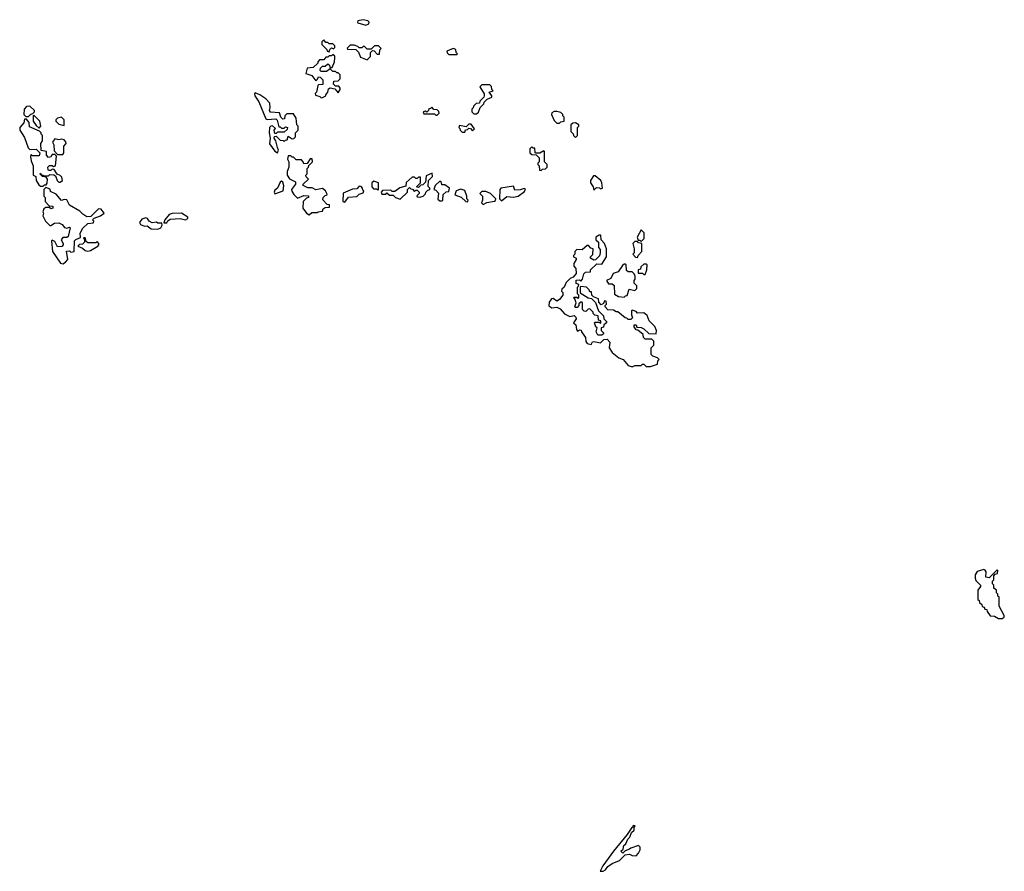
# Model space of a CAD drawing. Extents: x 2889633 to 3052318, y 540750 to 918690.
# Tile 518 of 656: x 2926748 to 2934220, y 818643 to 825104. Entities that reach past the tile are written whole.
import ezdxf

# ---------------------------------------------------------------- set-up
doc = ezdxf.new("R2010")
doc.units = 0

msp = doc.modelspace()

# ---------------------------------------------------------------- linework, layer by layer
at = {"layer": '0CON02XD'}
for points in [[(2929375, 825062.5), (2929397, 825073), (2929400, 825085), (2929390, 825095), (2929355, 825103.8), (2929312.5, 825095), (2929310, 825085), (2929315, 825080), (2929375, 825062.5)], [(2929095, 824860), (2929101.7, 824878.3), (2929115, 824890), (2929128.3, 824881.7), (2929138.3, 824891.7), (2929140, 824905), (2929125, 824920), (2929095, 824920), (2929085, 824930), (2929071.7, 824931.7), (2929055, 824950), (2929040, 824935), (2929040, 824915), (2929078.3, 824878.3), (2929080, 824865), (2929095, 824860)], [(2929385, 824800), (2929410, 824825), (2929410, 824855), (2929425, 824870), (2929438.3, 824868.3), (2929461.7, 824841.7), (2929478.3, 824841.7), (2929480, 824875), (2929490, 824885), (2929470, 824905), (2929440, 824905), (2929415, 824880), (2929385, 824880), (2929365, 824900), (2929355, 824900), (2929345, 824890), (2929325, 824890), (2929315, 824900), (2929285, 824910), (2929255, 824910), (2929231.7, 824888.3), (2929235, 824880), (2929298.3, 824878.3), (2929318.3, 824858.3), (2929335, 824820), (2929385, 824800)], [(2929035, 824510), (2929045, 824512.5), (2929070, 824525), (2929070, 824535), (2929087, 824553), (2929091.7, 824578.3), (2929103, 824587), (2929138.3, 824578.3), (2929165, 824550), (2929180, 824575), (2929180, 824585), (2929168.3, 824598.3), (2929145, 824600), (2929130, 824615), (2929131.7, 824638.3), (2929165, 824640), (2929180, 824655), (2929180, 824685), (2929165, 824700), (2929155, 824700), (2929145, 824710), (2929125, 824710), (2929105, 824730), (2929075, 824710), (2929035, 824710), (2929028.3, 824718.3), (2929030, 824735), (2929045, 824750), (2929065, 824750), (2929085, 824770), (2929098.3, 824758.3), (2929101.7, 824741.7), (2929118.3, 824741.7), (2929137, 824783), (2929140, 824815), (2929138.3, 824828.3), (2929125, 824840), (2929115, 824830), (2929095, 824830), (2929085, 824820), (2929071.7, 824818.3), (2929055, 824800), (2929021.7, 824798.3), (2929010, 824785), (2929010, 824775), (2928975, 824740), (2928930, 824735), (2928920, 824695), (2928965, 824680), (2928995, 824640), (2929008.3, 824651.7), (2929015, 824670), (2929028.3, 824668.3), (2929048.3, 824648.3), (2929048.3, 824611.7), (2929015, 824610), (2929010, 824605), (2929000, 824555), (2928990, 824545), (2928991.7, 824531.7), (2929025, 824520), (2929035, 824510)], [(2930065, 824840), (2930070, 824845), (2930060, 824855), (2930058.3, 824878.3), (2930036.4, 824886.4), (2929990, 824865), (2929991.7, 824851.7), (2930005, 824840), (2930065, 824840)], [(2930215, 824390), (2930228.3, 824401.7), (2930241.7, 824438.3), (2930270, 824465), (2930271.7, 824478.3), (2930295, 824500), (2930330, 824515), (2930330, 824525), (2930310, 824555), (2930340, 824565), (2930330, 824575), (2930327, 824597), (2930315, 824610), (2930255, 824610), (2930240, 824595), (2930271.7, 824541.7), (2930272.5, 824525), (2930270, 824515), (2930240, 824485), (2930238.3, 824471.7), (2930211.7, 824468.3), (2930191.7, 824448.3), (2930190, 824435), (2930180, 824425), (2930180, 824405), (2930195, 824390), (2930215, 824390)], [(2928705, 824093.3), (2928712.5, 824115), (2928703, 824133), (2928692.5, 824185), (2928680, 824205), (2928681.7, 824218.3), (2928695, 824220), (2928725, 824190), (2928747.5, 824187.5), (2928755, 824180), (2928765, 824190), (2928778.3, 824191.7), (2928785, 824220), (2928815, 824200), (2928828.3, 824201.7), (2928840, 824215), (2928840, 824245), (2928860, 824265), (2928860, 824295), (2928850, 824305), (2928847, 824357), (2928825, 824390), (2928775, 824390), (2928760, 824375), (2928758.3, 824351.7), (2928745, 824350), (2928730, 824365), (2928718.3, 824398.3), (2928651.7, 824401.7), (2928642.5, 824415), (2928647.5, 824435), (2928645, 824470), (2928615, 824502.5), (2928570, 824535), (2928535, 824550), (2928528.3, 824541.7), (2928531.2, 824525), (2928561.2, 824481.2), (2928615, 824352.5), (2928625, 824347.5), (2928691.7, 824351.7), (2928701.7, 824341.7), (2928715, 824290), (2928725, 824290), (2928735, 824280), (2928755, 824280), (2928765, 824290), (2928780, 824285), (2928778.3, 824271.7), (2928755, 824250), (2928705, 824250), (2928695, 824240), (2928685, 824240), (2928680, 824265), (2928688.3, 824278.3), (2928665, 824297.5), (2928653, 824297), (2928643.6, 824286.4), (2928640, 824245), (2928647.5, 824205), (2928642.7, 824162.7), (2928685, 824107.5), (2928705, 824093.3)], [(2926815, 824370), (2926831.7, 824388.3), (2926848.3, 824391.7), (2926860, 824405), (2926860, 824415), (2926825, 824447.5), (2926800, 824445), (2926782.5, 824425), (2926780, 824385), (2926795, 824370), (2926815, 824370)], [(2926895, 824280), (2926907.5, 824295), (2926900, 824335), (2926855, 824380), (2926850, 824375), (2926850, 824335), (2926871.7, 824301.7), (2926895, 824280)], [(2929915, 824380), (2929930, 824395), (2929928.3, 824408.3), (2929915, 824420), (2929891.7, 824421.7), (2929875, 824440), (2929865, 824430), (2929851.7, 824428.3), (2929850, 824415), (2929838.3, 824401.7), (2929825, 824410), (2929810, 824405), (2929815, 824390), (2929895, 824390), (2929905, 824380), (2929915, 824380)], [(2930845, 824320), (2930855, 824330), (2930880, 824335), (2930880, 824365), (2930870, 824375), (2930870, 824385), (2930855, 824400), (2930825, 824407.5), (2930805, 824407.5), (2930785, 824397.5), (2930782.5, 824385), (2930805, 824340), (2930825, 824320), (2930845, 824320)], [(2926925, 823840), (2926935, 823850), (2926948.3, 823851.7), (2926957, 823863), (2926957.5, 823895), (2926948.3, 823908.3), (2926920, 823915), (2926900, 823935), (2926905, 823940), (2926910, 823930), (2926935, 823920), (2926965, 823920), (2926975, 823930), (2927006.7, 823926.7), (2927020, 823920), (2927033, 823883), (2927045, 823870), (2927055, 823870), (2927072.5, 823885), (2927068.3, 823908.3), (2927055, 823922.5), (2927031.7, 823931.7), (2927008.3, 823968.3), (2926995, 823970), (2926985, 823960), (2926965, 823960), (2926962.5, 823965), (2926960, 823985), (2926973, 823997), (2926995, 823997.5), (2927005, 823990), (2927020, 823995), (2927027.5, 824067.5), (2927015, 824080), (2926995, 824080), (2926985, 824062.5), (2926965, 824057.5), (2926950, 824075), (2926950, 824105), (2926911.7, 824111.7), (2926907.5, 824165), (2926920, 824185), (2926920, 824225), (2926910, 824235), (2926910, 824245), (2926898.3, 824258.3), (2926821.7, 824291.7), (2926820, 824325), (2926798.3, 824348.3), (2926785, 824350), (2926778.3, 824321.7), (2926747.5, 824285), (2926748.8, 824265), (2926785, 824210), (2926811.7, 824131.7), (2926825, 824120), (2926871.7, 824121.7), (2926900, 824095), (2926895, 824070), (2926845, 824070), (2926835, 824080), (2926830, 824065), (2926833.6, 824033.6), (2926850, 823995), (2926850, 823925), (2926870, 823915), (2926873, 823883), (2926891.7, 823851.7), (2926905, 823840), (2926925, 823840)], [(2927085, 824300), (2927083.8, 824345), (2927065, 824363.8), (2927035, 824356.7), (2927022.5, 824345), (2927022.5, 824335), (2927045, 824310), (2927085, 824300)], [(2930125, 824250), (2930131.7, 824268.3), (2930145, 824270), (2930155, 824280), (2930168.3, 824278.3), (2930185, 824260), (2930200, 824275), (2930175, 824310), (2930155, 824310), (2930135, 824290), (2930085, 824300), (2930080, 824285), (2930088.3, 824278.3), (2930090, 824265), (2930105, 824250), (2930125, 824250)], [(2930965, 824210), (2930980, 824225), (2930980, 824285), (2930990, 824295), (2930990, 824305), (2930965, 824322.5), (2930945, 824320), (2930930, 824305), (2930930, 824255), (2930948.3, 824238.3), (2930950, 824225), (2930965, 824210)], [(2927075, 824080), (2927082.5, 824095), (2927082.5, 824145), (2927100, 824165), (2927097, 824177), (2927085, 824192.5), (2927065, 824197.5), (2927045, 824192.5), (2927015, 824200), (2926997.5, 824175), (2927007.5, 824155), (2927008.3, 824108.3), (2927035, 824080), (2927075, 824080)], [(2928945, 823622.5), (2928965, 823640), (2929005, 823640), (2929013, 823647), (2929045, 823650), (2929051.7, 823668.3), (2929065, 823680), (2929098.3, 823681.7), (2929098.3, 823698.3), (2929081.7, 823701.7), (2929048.3, 823738.3), (2929050, 823755), (2929065, 823770), (2929080, 823775), (2929077.5, 823785), (2929067.5, 823805), (2929045, 823822.5), (2928995, 823812.5), (2928967, 823827), (2928935, 823827.5), (2928900, 823845), (2928900, 823855), (2928940, 823895), (2928921.7, 823911.7), (2928920, 823925), (2928930, 823935), (2928930, 823975), (2928940, 823985), (2928941.7, 823998.3), (2928970, 824025), (2928968.3, 824048.3), (2928951.7, 824048.3), (2928928.3, 824011.7), (2928905, 824010), (2928900, 824025), (2928885, 824040), (2928845, 824040), (2928825, 824060), (2928815, 824060), (2928805, 824070), (2928785, 824070), (2928780, 824045), (2928790, 824025), (2928790, 823985), (2928778.3, 823951.7), (2928777.5, 823925), (2928795, 823897.5), (2928840, 823875), (2928840, 823855), (2928810, 823815), (2928813, 823803), (2928827, 823777), (2928855, 823750), (2928905, 823770), (2928938.3, 823768.3), (2928940, 823755), (2928925, 823750), (2928900, 823725), (2928897.5, 823675), (2928925, 823636.7), (2928945, 823622.5)], [(2930705, 823960), (2930715, 823970), (2930738.3, 823971.7), (2930750, 823985), (2930750, 824005), (2930730, 824025), (2930730, 824105), (2930725, 824110), (2930695, 824090), (2930665, 824090), (2930660, 824095), (2930658.3, 824128.3), (2930645, 824130), (2930635, 824140), (2930620, 824125), (2930620, 824095), (2930635, 824080), (2930668.3, 824078.3), (2930690, 824055), (2930690, 824025), (2930680, 824015), (2930680, 824005), (2930690, 823995), (2930691.7, 823961.7), (2930705, 823960)], [(2929635, 823742.5), (2929690, 823795), (2929690, 823815), (2929705, 823830), (2929715, 823820), (2929728.3, 823818.3), (2929745, 823800), (2929755, 823810), (2929765, 823810), (2929780, 823795), (2929780, 823785), (2929762.5, 823767.5), (2929765, 823760), (2929785, 823757.5), (2929810, 823765), (2929827, 823783), (2929830, 823795), (2929845, 823810), (2929860, 823815), (2929860, 823825), (2929848.3, 823838.3), (2929850, 823885), (2929880, 823915), (2929878.3, 823938.3), (2929831.7, 823918.3), (2929828.3, 823871.7), (2929808.3, 823851.7), (2929791.7, 823848.3), (2929775, 823830), (2929760, 823835), (2929790, 823865), (2929788.3, 823908.3), (2929775, 823910), (2929765, 823900), (2929755, 823900), (2929745, 823910), (2929725, 823910), (2929681.7, 823868.3), (2929678.3, 823841.7), (2929633, 823827), (2929595, 823800), (2929575, 823800), (2929565, 823810), (2929501.7, 823808.3), (2929490, 823795), (2929495, 823780), (2929525, 823780), (2929535, 823790), (2929553, 823773), (2929581.7, 823771.7), (2929600, 823755), (2929635, 823742.5)], [(2931105, 823810), (2931125, 823830), (2931147, 823827), (2931155, 823820), (2931170, 823825), (2931166.7, 823865), (2931157.5, 823885), (2931115, 823920), (2931101.7, 823918.3), (2931080, 823885), (2931080, 823865), (2931100, 823835), (2931105, 823810)], [(2928685, 823782.5), (2928747.5, 823805), (2928753, 823843), (2928745, 823870), (2928735, 823880), (2928725, 823872.5), (2928704, 823826), (2928685, 823810), (2928680, 823795), (2928685, 823782.5)], [(2929465, 823810), (2929470, 823815), (2929470, 823865), (2929435, 823880), (2929420, 823865), (2929420, 823835), (2929431.7, 823821.7), (2929455, 823820), (2929465, 823810)], [(2929955, 823730), (2929960, 823735), (2929961.7, 823778.3), (2929983.3, 823796.7), (2930005, 823800), (2930010, 823825), (2929975, 823850), (2929951.7, 823851.7), (2929948.3, 823868.3), (2929935, 823880), (2929900, 823845), (2929890, 823815), (2929905, 823810), (2929927, 823787), (2929921.7, 823741.7), (2929935, 823730), (2929955, 823730)], [(2927075, 823252), (2927095, 823263.8), (2927112.5, 823285), (2927101.7, 823348.3), (2927125, 823350), (2927135, 823340), (2927160, 823345), (2927163, 823427), (2927173, 823437), (2927208.3, 823451.7), (2927207.5, 823485), (2927227, 823523), (2927265, 823557.5), (2927308.3, 823561.7), (2927310, 823575), (2927300, 823585), (2927311.7, 823598.3), (2927360, 823615), (2927387.5, 823635), (2927366.4, 823666.4), (2927345, 823670), (2927288.3, 823611.7), (2927258.3, 823608.3), (2927227.7, 823627.7), (2927205, 823652.5), (2927126.7, 823696.7), (2927105, 823737.5), (2927085, 823740), (2927065, 823732.5), (2927025, 823780), (2926981.7, 823801.7), (2926978.3, 823818.3), (2926945, 823830), (2926930, 823815), (2926930, 823765), (2926940, 823755), (2926940, 823725), (2926971.7, 823691.7), (2926998.3, 823688.3), (2927000, 823675), (2926985, 823670), (2926975, 823680), (2926945, 823680), (2926931.7, 823668.3), (2926922.5, 823645), (2926927.5, 823635), (2926922.5, 823615), (2926943.3, 823575), (2926975, 823542.5), (2926985, 823542.5), (2927010.7, 823559.3), (2927045, 823562.5), (2927069.3, 823549.3), (2927088.3, 823528.3), (2927105, 823522.5), (2927125, 823530), (2927130, 823525), (2927115, 823460), (2927105, 823452.5), (2927075, 823452.5), (2927062.5, 823435), (2927077.5, 823405), (2927077.5, 823395), (2927066.7, 823383.3), (2927035, 823380), (2927015, 823420), (2926995, 823430), (2926990, 823425), (2926997.5, 823345), (2927057, 823257), (2927075, 823252)], [(2929215, 823720), (2929242.5, 823757.5), (2929305, 823762.5), (2929325, 823780), (2929355, 823790), (2929360, 823805), (2929351.7, 823811.7), (2929350, 823825), (2929338.3, 823838.3), (2929325, 823840), (2929305, 823820), (2929273, 823817), (2929201.7, 823788.3), (2929200, 823725), (2929215, 823720)], [(2930145, 823722.5), (2930150, 823735), (2930140, 823745), (2930140, 823765), (2930125, 823807.5), (2930095, 823817.5), (2930060, 823805), (2930050, 823775), (2930097, 823757), (2930133.9, 823723.9), (2930145, 823722.5)], [(2930265, 823702.5), (2930293, 823717), (2930351.7, 823728.3), (2930358.3, 823731.7), (2930360, 823745), (2930320, 823785), (2930285, 823800), (2930255, 823800), (2930240, 823785), (2930260, 823765), (2930260, 823735), (2930252.5, 823715), (2930265, 823702.5)], [(2930405, 823730), (2930445, 823762.5), (2930495, 823756.7), (2930530, 823765), (2930579.3, 823800.7), (2930587, 823817), (2930575, 823822.5), (2930546.7, 823813.3), (2930505, 823810), (2930495, 823840), (2930400, 823825), (2930392.5, 823815), (2930390, 823745), (2930405, 823730)], [(2927841.7, 823561.7), (2927865, 823562.5), (2927871.7, 823578.3), (2927888.3, 823591.7), (2927965, 823596.7), (2928005, 823586), (2928023.8, 823595), (2928023.8, 823605), (2927975.6, 823635.6), (2927905, 823633.8), (2927882.5, 823625), (2927850, 823585), (2927841.7, 823561.7)], [(2927795, 823513.8), (2927817.5, 823525), (2927830, 823545), (2927825, 823560), (2927795, 823560), (2927785, 823567.5), (2927753, 823563), (2927730, 823575), (2927716.4, 823596.4), (2927705, 823600), (2927675, 823590), (2927657.5, 823565), (2927665, 823550), (2927695, 823537.5), (2927715, 823540), (2927745, 823517.5), (2927795, 823513.8)], [(2931395, 822470), (2931415, 822480), (2931465, 822480), (2931475, 822490), (2931485, 822490), (2931503, 822473), (2931535, 822472.5), (2931588.3, 822491.7), (2931590, 822515), (2931600, 822525), (2931588.3, 822538.3), (2931551.7, 822551.7), (2931540, 822565), (2931540, 822615), (2931560, 822635), (2931560, 822665), (2931545, 822680), (2931495, 822680), (2931483, 822693), (2931480, 822715), (2931438.3, 822748.3), (2931425, 822750), (2931410, 822775), (2931411.7, 822788.3), (2931425, 822790), (2931431.7, 822771.7), (2931465, 822767.5), (2931485, 822757.5), (2931523, 822723), (2931578.3, 822721.7), (2931580, 822745), (2931567, 822777), (2931525, 822820), (2931509.3, 822859.3), (2931485, 822880), (2931435, 822877.5), (2931425, 822890), (2931395, 822900), (2931390, 822895), (2931390, 822865), (2931397, 822843), (2931385, 822830), (2931365, 822830), (2931355, 822840), (2931341.7, 822841.7), (2931287, 822887), (2931275, 822887.5), (2931255, 822900), (2931211.7, 822901.7), (2931190, 822925), (2931190, 822935), (2931200, 822945), (2931198.3, 822968.3), (2931185, 822970), (2931178.3, 822951.7), (2931161.7, 822941.7), (2931141.7, 822961.7), (2931140, 822985), (2931101.7, 823001.7), (2931090, 823015), (2931088.3, 823038.3), (2931075, 823040), (2931070, 823055), (2931050, 823075), (2931005, 823080), (2931000, 823075), (2931001.7, 823031.7), (2931063, 822993), (2931088.3, 822988.3), (2931118.3, 822958.3), (2931140, 822895), (2931178.3, 822858.3), (2931180, 822835), (2931200, 822815), (2931200, 822805), (2931181.7, 822788.3), (2931178.3, 822771.7), (2931160, 822765), (2931160, 822745), (2931178.3, 822728.3), (2931178.3, 822721.7), (2931165, 822710), (2931135, 822710), (2931122.5, 822735), (2931130, 822765), (2931120, 822775), (2931110, 822805), (2931115, 822810), (2931145, 822810), (2931158.3, 822801.7), (2931158.3, 822818.3), (2931140, 822825), (2931138.3, 822858.3), (2931111.7, 822861.7), (2931100, 822875), (2931100, 822885), (2931075, 822910), (2931061.7, 822908.3), (2931045, 822890), (2931031.7, 822891.7), (2931020, 822905), (2931020, 822955), (2931015, 822960), (2931005, 822960), (2930991.7, 822948.3), (2930990, 822935), (2930978.3, 822921.7), (2930965, 822920), (2930960, 822925), (2930970, 822955), (2930960, 822985), (2930950, 822995), (2930955, 823000), (2930975, 823000), (2930985, 822990), (2930990, 822995), (2930990, 823015), (2930980, 823025), (2930980, 823075), (2930988.3, 823081.7), (2930990, 823095), (2930971.7, 823101.7), (2930971.7, 823128.3), (2930995, 823130), (2931005, 823120), (2931020, 823135), (2931030, 823175), (2931041.7, 823188.3), (2931078.3, 823191.7), (2931080, 823205), (2931128.3, 823251.7), (2931165, 823250), (2931200, 823305), (2931200, 823365), (2931187, 823407), (2931160, 823435), (2931158.3, 823468.3), (2931145, 823470), (2931120, 823455), (2931120, 823435), (2931140, 823415), (2931140, 823375), (2931151.7, 823361.7), (2931152.5, 823335), (2931148.3, 823311.7), (2931118.3, 823281.7), (2931105, 823280), (2931080, 823295), (2931080, 823305), (2931097, 823323), (2931100, 823365), (2931081.7, 823371.7), (2931065, 823390), (2931055, 823390), (2931015, 823357.5), (2930975, 823360), (2930960, 823345), (2930960, 823325), (2930950, 823315), (2930950, 823305), (2930970, 823295), (2930970, 823285), (2930952.5, 823255), (2930952.5, 823235), (2930967, 823217), (2930971.7, 823178.3), (2930948.3, 823151.7), (2930925, 823140), (2930895, 823110), (2930880, 823075), (2930861.7, 823058.3), (2930860, 823045), (2930870, 823035), (2930870, 823015), (2930845, 822980), (2930825, 822967.5), (2930795, 822987.5), (2930783, 822987), (2930765, 822960), (2930763, 822933), (2930785, 822917.5), (2930825, 822922.5), (2930849.3, 822909.3), (2930883, 822873), (2930923, 822853), (2930955, 822860), (2930968.3, 822848.3), (2930970, 822835), (2930950, 822805), (2930968.3, 822788.3), (2930973, 822753), (2930981.7, 822741.7), (2930995, 822750), (2931008.3, 822748.3), (2931010, 822735), (2931041.7, 822691.7), (2931043, 822663), (2931055, 822647.5), (2931085, 822640), (2931095, 822660), (2931105, 822662.5), (2931155, 822652.5), (2931181.7, 822678.3), (2931205, 822680), (2931227, 822657), (2931220, 822615), (2931245, 822580), (2931295, 822537.5), (2931326.4, 822526.4), (2931365, 822480), (2931395, 822470)], [(2931465, 823420), (2931487.5, 823445), (2931487, 823487), (2931465, 823510), (2931432.5, 823455), (2931441.7, 823431.7), (2931455, 823430), (2931465, 823420)], [(2927265, 823347.5), (2927285, 823353.3), (2927340, 823385), (2927347.5, 823395), (2927347, 823407), (2927335, 823420), (2927325, 823410), (2927265, 823410), (2927251.7, 823421.7), (2927245, 823450), (2927231.7, 823448.3), (2927240, 823435), (2927240, 823415), (2927225, 823400), (2927202.5, 823397.5), (2927190, 823385), (2927225, 823370), (2927245, 823353.3), (2927265, 823347.5)], [(2931435, 823300), (2931440, 823315), (2931470, 823345), (2931470, 823405), (2931445, 823410), (2931435, 823420), (2931415, 823420), (2931400, 823405), (2931410, 823365), (2931410, 823335), (2931400, 823325), (2931421.7, 823301.7), (2931435, 823300)], [(2931335, 823000), (2931345, 823010), (2931358.3, 823011.7), (2931371.7, 823058.3), (2931415, 823050), (2931430, 823065), (2931430, 823085), (2931410, 823105), (2931410, 823125), (2931417.5, 823135), (2931417.5, 823157.5), (2931410, 823175), (2931395, 823190), (2931365, 823190), (2931351.7, 823201.7), (2931350, 823245), (2931345, 823250), (2931335, 823250), (2931321.7, 823238.3), (2931288.3, 823191.7), (2931251.7, 823178.3), (2931235, 823140), (2931200, 823125), (2931215, 823100), (2931245, 823100), (2931258.3, 823088.3), (2931261.7, 823021.7), (2931293, 823003), (2931335, 823000)], [(2931495, 823170), (2931507.5, 823205), (2931510, 823245), (2931505, 823250), (2931485, 823250), (2931461.7, 823228.3), (2931458.3, 823211.7), (2931440, 823205), (2931441.7, 823181.7), (2931475, 823180), (2931485, 823170), (2931495, 823170)], [(2934205, 820560), (2934218.3, 820571.7), (2934220, 820585), (2934180, 820655), (2934180, 820725), (2934171.7, 820731.7), (2934170, 820745), (2934160, 820755), (2934160, 820775), (2934141.7, 820791.7), (2934140, 820815), (2934130, 820825), (2934130, 820845), (2934140, 820855), (2934140, 820885), (2934151.7, 820898.3), (2934168.3, 820901.7), (2934170, 820925), (2934165, 820930), (2934105, 820870), (2934080, 820875), (2934082.5, 820915), (2934075, 820927.5), (2934065, 820932.5), (2934013, 820917), (2933998.3, 820891.7), (2933998.3, 820868.3), (2934005, 820850), (2934040, 820815), (2934040, 820805), (2934020, 820775), (2934020, 820705), (2934028.3, 820698.3), (2934031.7, 820681.7), (2934048.3, 820668.3), (2934051.7, 820651.7), (2934068.3, 820648.3), (2934071.7, 820631.7), (2934088.3, 820628.3), (2934090, 820615), (2934111.7, 820581.7), (2934145, 820580), (2934175, 820560), (2934205, 820560)], [(2931175, 818643.3), (2931192.5, 818655), (2931210.7, 818679.3), (2931245, 818702.5), (2931300, 818725), (2931341.7, 818768.3), (2931375, 818772.5), (2931395, 818762.5), (2931425, 818760), (2931445, 818780), (2931457.5, 818805), (2931457, 818827), (2931445, 818840), (2931385, 818820), (2931375, 818810), (2931341.7, 818798.3), (2931325, 818780), (2931310, 818795), (2931328.3, 818811.7), (2931331.7, 818838.3), (2931348.3, 818851.7), (2931361.7, 818888.3), (2931378.3, 818901.7), (2931391.7, 818938.3), (2931410, 818955), (2931410, 818975), (2931418.3, 818988.3), (2931405, 818990), (2931392.5, 818975), (2931358.3, 818921.7), (2931255, 818796.7), (2931173.8, 818685), (2931152.5, 818645), (2931175, 818643.3)]]:
    msp.add_lwpolyline(points, dxfattribs=at)

doc.saveas('drawing.dxf')
